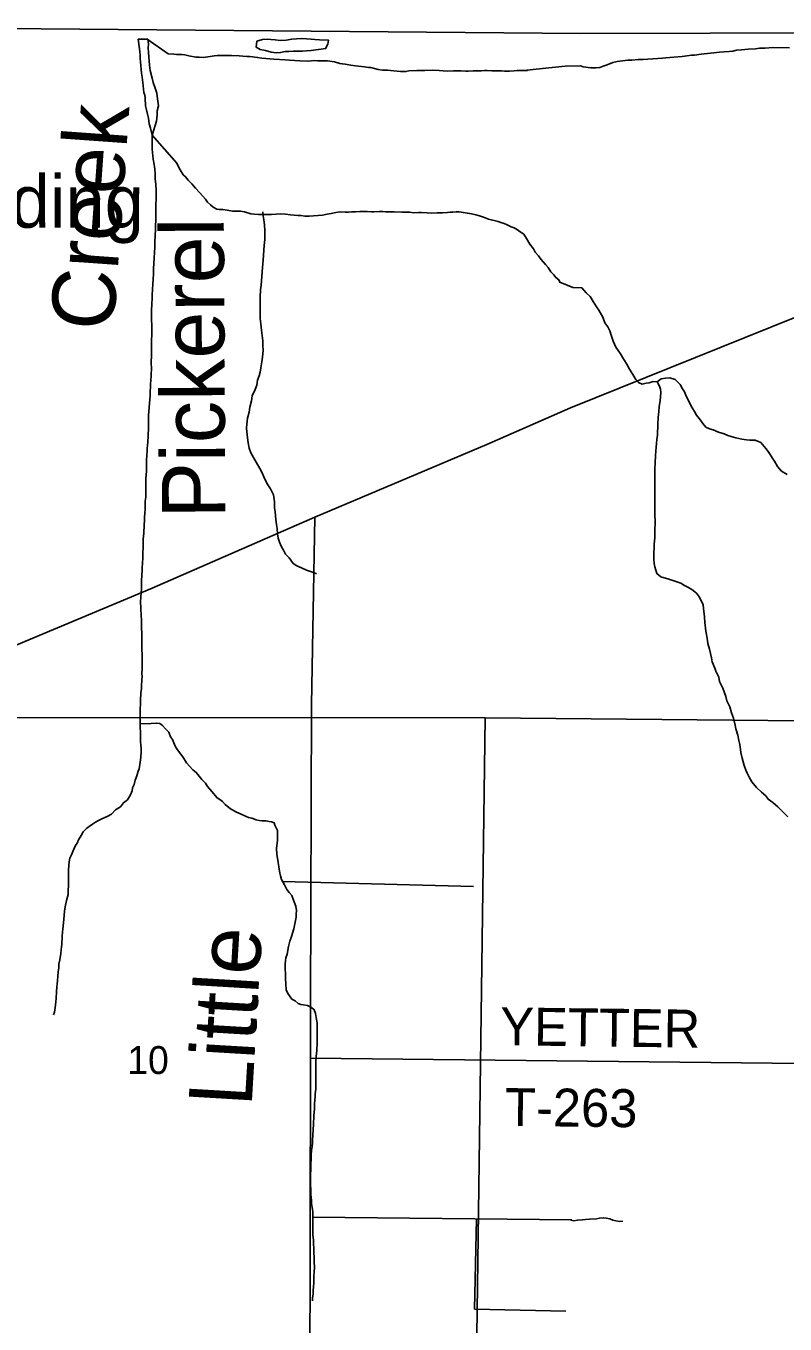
# Model space of a CAD drawing. Extents: x 1588073 to 2013523, y 1090242 to 1357120.
# Drawn here: x 1861270 to 1867279, y 1239704 to 1249974 of the extents above; entities that cross this region are included whole.
import ezdxf

# ---------------------------------------------------------------- set-up
doc = ezdxf.new("R2010")
doc.units = 0
for name, color, linetype in [('GM_X_Adjacent_County', 7, 'Continuous'), ('GM_X_County', 7, 'Continuous'), ('GM_X_Minor_Lake', 7, 'Continuous'), ('GM_X_Minor_River', 7, 'Continuous'), ('GM_X_Minor_River_Text', 7, 'Continuous'), ('GM_X_Section', 7, 'Continuous'), ('GM_X_Section_Text', 7, 'Continuous'), ('GM_X_Township', 7, 'Continuous'), ('GM_X_Township_Road', 7, 'Continuous'), ('GM_X_Township_Road_Text', 7, 'Continuous'), ('GM_X_Unincorporated_Text', 7, 'Continuous'), ('GM_X_US_Route', 7, 'Continuous')]:
    doc.layers.add(name, color=color, linetype=linetype)

msp = doc.modelspace()

# ---------------------------------------------------------------- linework, layer by layer
at = {"layer": 'GM_X_Adjacent_County'}
msp.add_lwpolyline([(1858948, 1249974), (1865663, 1249915), (1872836, 1249934)], dxfattribs=at)
at = {"layer": 'GM_X_County'}
msp.add_lwpolyline([(1858948, 1249974), (1865663, 1249915), (1872836, 1249934)], dxfattribs=at)
at = {"layer": 'GM_X_Minor_Lake'}
for points in [[(1863097, 1249855), (1863093, 1249806), (1863125, 1249789), (1863165, 1249780), (1863212, 1249768), (1863254, 1249763), (1863286, 1249764), (1863321, 1249771), (1863351, 1249772), (1863389, 1249775), (1863419, 1249776), (1863459, 1249775), (1863491, 1249778), (1863528, 1249781), (1863566, 1249786), (1863608, 1249791), (1863642, 1249796), (1863659, 1249830), (1863666, 1249861), (1863594, 1249864), (1863558, 1249867), (1863528, 1249871), (1863454, 1249874), (1863412, 1249873), (1863374, 1249870), (1863329, 1249861), (1863283, 1249858), (1863243, 1249864), (1863209, 1249867), (1863179, 1249869)], [(1863179, 1249869), (1863143, 1249866), (1863097, 1249855)]]:
    msp.add_lwpolyline(points, dxfattribs=at)
at = {"layer": 'GM_X_Minor_River'}
for p, q in [((1862234, 1249870), (1862158, 1249870)), ((1865210, 1249622), (1865358, 1249638)), ((1865358, 1249638), (1865538, 1249657)), ((1865538, 1249657), (1865661, 1249658)), ((1863302, 1243206), (1864813, 1243165)), ((1865592, 1240528), (1863540, 1240549)), ((1864821, 1239822), (1864837, 1240535)), ((1865543, 1239806), (1864821, 1239822)), ((1864821, 1239822), (1864821, 1239822))]:
    msp.add_line(p, q, dxfattribs=at)
for points in [[(1862158, 1249870), (1862168, 1249794), (1862172, 1249770), (1862175, 1249742), (1862175, 1249718), (1862177, 1249690), (1862185, 1249602), (1862190, 1249568), (1862194, 1249528), (1862204, 1249448), (1862210, 1249428), (1862214, 1249404), (1862217, 1249343), (1862225, 1249311), (1862233, 1249277), (1862239, 1249245), (1862245, 1249201), (1862256, 1249167), (1862268, 1249111)], [(1862158, 1249870), (1862159, 1249870)], [(1862229, 1249870), (1862397, 1249753), (1862441, 1249751), (1862461, 1249749), (1862505, 1249748), (1862527, 1249746), (1862559, 1249738), (1862616, 1249728), (1862640, 1249728), (1862674, 1249724), (1862728, 1249732), (1862760, 1249737), (1862784, 1249741), (1862896, 1249741), (1862958, 1249737), (1862986, 1249735), (1863022, 1249734), (1863042, 1249734), (1863103, 1249726), (1863137, 1249720), (1863201, 1249714), (1863233, 1249712), (1863323, 1249707), (1863357, 1249703), (1863437, 1249699), (1863506, 1249695), (1863554, 1249700), (1863578, 1249698), (1863656, 1249698), (1863712, 1249690), (1863754, 1249678), (1863774, 1249676), (1863796, 1249672), (1863841, 1249663), (1863879, 1249659), (1863925, 1249653), (1863949, 1249651), (1863981, 1249647), (1864001, 1249645), (1864059, 1249629), (1864093, 1249625), (1864135, 1249624), (1864155, 1249622), (1864208, 1249616), (1864236, 1249614), (1864278, 1249614), (1864300, 1249618), (1864364, 1249623), (1864428, 1249623), (1864490, 1249625), (1864542, 1249621), (1864604, 1249617), (1864654, 1249618), (1864678, 1249620), (1864713, 1249618), (1864751, 1249616), (1864771, 1249616), (1864811, 1249618), (1864831, 1249618), (1864855, 1249618), (1864877, 1249618), (1864901, 1249621), (1864921, 1249621), (1864959, 1249619), (1865035, 1249619), (1865059, 1249617), (1865099, 1249617), (1865135, 1249620), (1865158, 1249622), (1865222, 1249622), (1865239, 1249623)], [(1862268, 1249111), (1862304, 1249220), (1862308, 1249272), (1862310, 1249302), (1862318, 1249342), (1862311, 1249398), (1862306, 1249443), (1862294, 1249483), (1862277, 1249528), (1862270, 1249560), (1862253, 1249621), (1862247, 1249663), (1862246, 1249699), (1862243, 1249731), (1862241, 1249764), (1862238, 1249800), (1862239, 1249832), (1862234, 1249870)], [(1865661, 1249658), (1865681, 1249650), (1865741, 1249644), (1865781, 1249644), (1865813, 1249647), (1865840, 1249655), (1865870, 1249668), (1865916, 1249684), (1865949, 1249693), (1865991, 1249698), (1866035, 1249704), (1866067, 1249705), (1866117, 1249708), (1866156, 1249709), (1866192, 1249711), (1866272, 1249717), (1866308, 1249719), (1866336, 1249722), (1866399, 1249727), (1866465, 1249732), (1866539, 1249743), (1866563, 1249744), (1866614, 1249750), (1866690, 1249760), (1866716, 1249762), (1866760, 1249767), (1866798, 1249770), (1866837, 1249772), (1866865, 1249775), (1866895, 1249783), (1866933, 1249786), (1866987, 1249791), (1867044, 1249794), (1867076, 1249798), (1867118, 1249799), (1867184, 1249804), (1867315, 1249801)], [(1862268, 1249111), (1862270, 1249055), (1862269, 1248999), (1862273, 1248973), (1862277, 1248920), (1862285, 1248878), (1862289, 1248842), (1862292, 1248804), (1862294, 1248764), (1862298, 1248720), (1862300, 1248676), (1862301, 1248604), (1862299, 1248562), (1862299, 1248463), (1862296, 1248367), (1862292, 1248315), (1862290, 1248269), (1862289, 1248225), (1862285, 1248140), (1862283, 1248096), (1862281, 1248056), (1862280, 1248014), (1862278, 1247972), (1862274, 1247932), (1862272, 1247888), (1862268, 1247845), (1862269, 1247811), (1862267, 1247783), (1862265, 1247713), (1862266, 1247543), (1862264, 1247476), (1862264, 1247454), (1862264, 1247428), (1862263, 1247360), (1862261, 1247320), (1862263, 1247252), (1862261, 1247230), (1862260, 1247204), (1862256, 1247141), (1862256, 1247121), (1862252, 1247079), (1862252, 1247049), (1862249, 1246989), (1862243, 1246921), (1862241, 1246897), (1862239, 1246857), (1862240, 1246814), (1862240, 1246780), (1862238, 1246750), (1862238, 1246728), (1862234, 1246684), (1862232, 1246654), (1862230, 1246634), (1862230, 1246612), (1862225, 1246538), (1862223, 1246488), (1862223, 1246451), (1862221, 1246423), (1862220, 1246393), (1862220, 1246323), (1862220, 1246295), (1862218, 1246245), (1862214, 1246215), (1862213, 1246181), (1862213, 1246157), (1862211, 1246114), (1862209, 1246090), (1862209, 1246062), (1862205, 1246028), (1862204, 1245960), (1862200, 1245938), (1862198, 1245914), (1862198, 1245846), (1862196, 1245810), (1862195, 1245771), (1862193, 1245719), (1862191, 1245693), (1862189, 1245659), (1862187, 1245639), (1862187, 1245617), (1862186, 1245597), (1862184, 1245551)], [(1862268, 1249111), (1862464, 1248889), (1862484, 1248849), (1862514, 1248797), (1862534, 1248781), (1862554, 1248753), (1862583, 1248725), (1862613, 1248691), (1862645, 1248657), (1862671, 1248627), (1862691, 1248603), (1862708, 1248581), (1862732, 1248559), (1862752, 1248541), (1862780, 1248525), (1862800, 1248523), (1862828, 1248521), (1862862, 1248516), (1862906, 1248510), (1862966, 1248510), (1862999, 1248504), (1863051, 1248488)], [(1863571, 1245640), (1863538, 1245653), (1863492, 1245669), (1863452, 1245686), (1863415, 1245703), (1863385, 1245722), (1863354, 1245765), (1863325, 1245796), (1863310, 1245827), (1863291, 1245859), (1863276, 1245890), (1863267, 1245922), (1863262, 1245956), (1863259, 1245999), (1863254, 1246029), (1863249, 1246069), (1863242, 1246129), (1863237, 1246162), (1863237, 1246208), (1863230, 1246264), (1863206, 1246313), (1863179, 1246352), (1863152, 1246407), (1863139, 1246439), (1863122, 1246472), (1863093, 1246523), (1863070, 1246560), (1863051, 1246598), (1863038, 1246633), (1863029, 1246675), (1863023, 1246716), (1863018, 1246762), (1863017, 1246792), (1863018, 1246824), (1863023, 1246872), (1863036, 1246918), (1863042, 1246958), (1863055, 1247008), (1863062, 1247047), (1863084, 1247097), (1863097, 1247131), (1863104, 1247171), (1863117, 1247206), (1863124, 1247236), (1863129, 1247270), (1863138, 1247318), (1863143, 1247354), (1863147, 1247410), (1863146, 1247446), (1863145, 1247484), (1863135, 1247567), (1863129, 1247617), (1863124, 1247660), (1863123, 1247698), (1863125, 1247768), (1863125, 1247832), (1863126, 1247886), (1863131, 1247924), (1863137, 1247992), (1863143, 1248064), (1863147, 1248124), (1863150, 1248158), (1863153, 1248202), (1863156, 1248238), (1863160, 1248286), (1863161, 1248319), (1863160, 1248357), (1863159, 1248401), (1863154, 1248441), (1863149, 1248471), (1863144, 1248504)], [(1863051, 1248488), (1863077, 1248486), (1863111, 1248482), (1863215, 1248483), (1863287, 1248487), (1863325, 1248485), (1863363, 1248481), (1863394, 1248478), (1863422, 1248476), (1863448, 1248474), (1863478, 1248470), (1863512, 1248470), (1863546, 1248472), (1863582, 1248474), (1863618, 1248478), (1863654, 1248485), (1863686, 1248491), (1863724, 1248499), (1863760, 1248503), (1863796, 1248501), (1863824, 1248501), (1863848, 1248503), (1863878, 1248503), (1863913, 1248506), (1863971, 1248506), (1864005, 1248504), (1864025, 1248504), (1864067, 1248506), (1864095, 1248506), (1864115, 1248504), (1864161, 1248503), (1864185, 1248503), (1864245, 1248501), (1864309, 1248501), (1864337, 1248497), (1864378, 1248499), (1864402, 1248498), (1864446, 1248496), (1864478, 1248494), (1864526, 1248496), (1864568, 1248496), (1864606, 1248498), (1864628, 1248500), (1864648, 1248500), (1864676, 1248503), (1864698, 1248503), (1864732, 1248499), (1864764, 1248493), (1864798, 1248487), (1864831, 1248481), (1864859, 1248473), (1864893, 1248461), (1864931, 1248445), (1864953, 1248441), (1864987, 1248432), (1865007, 1248428), (1865029, 1248420), (1865055, 1248412), (1865079, 1248402), (1865110, 1248384), (1865136, 1248376), (1865162, 1248362), (1865182, 1248346), (1865210, 1248326), (1865232, 1248294), (1865259, 1248248), (1865289, 1248210), (1865301, 1248184), (1865327, 1248156), (1865347, 1248130), (1865384, 1248086), (1865404, 1248062), (1865424, 1248030), (1865448, 1248006), (1865464, 1247984), (1865489, 1247966), (1865497, 1247946), (1865600, 1247904)], [(1865600, 1247904), (1865671, 1247902), (1865705, 1247863), (1865737, 1247834), (1865760, 1247794), (1865787, 1247751), (1865805, 1247725), (1865836, 1247670), (1865853, 1247626), (1865877, 1247595), (1865892, 1247563), (1865902, 1247528), (1865919, 1247480), (1865940, 1247433), (1865976, 1247379), (1866003, 1247336), (1866026, 1247299), (1866048, 1247259), (1866073, 1247216), (1866097, 1247178), (1866120, 1247153), (1866148, 1247141), (1866180, 1247148), (1866204, 1247152), (1866235, 1247161), (1866267, 1247159), (1866284, 1247124), (1866294, 1247100), (1866295, 1247074), (1866293, 1247040), (1866290, 1247012), (1866283, 1246962), (1866279, 1246924), (1866274, 1246876), (1866273, 1246823), (1866271, 1246793), (1866270, 1246767), (1866268, 1246737), (1866265, 1246703), (1866262, 1246671), (1866260, 1246641), (1866255, 1246611), (1866253, 1246573), (1866250, 1246519), (1866249, 1246465), (1866248, 1246404), (1866249, 1246346), (1866248, 1246290), (1866249, 1246226), (1866248, 1246168), (1866249, 1246124), (1866249, 1246099), (1866250, 1246063), (1866252, 1246033), (1866249, 1245995), (1866248, 1245925), (1866245, 1245901), (1866243, 1245871), (1866242, 1245843), (1866240, 1245811), (1866239, 1245752), (1866242, 1245720), (1866248, 1245696), (1866255, 1245668), (1866265, 1245642), (1866295, 1245617), (1866359, 1245598), (1866454, 1245566), (1866482, 1245546), (1866510, 1245535), (1866540, 1245516), (1866579, 1245486), (1866603, 1245455), (1866630, 1245394), (1866634, 1245366), (1866642, 1245298), (1866644, 1245254), (1866653, 1245187), (1866656, 1245159), (1866665, 1245113), (1866667, 1245089), (1866680, 1245044), (1866697, 1244974), (1866701, 1244944), (1866724, 1244893), (1866731, 1244869), (1866755, 1244822), (1866760, 1244788), (1866787, 1244735), (1866810, 1244669), (1866818, 1244635), (1866841, 1244586), (1866856, 1244540), (1866870, 1244497), (1866883, 1244443), (1866890, 1244413), (1866905, 1244364), (1866913, 1244322), (1866920, 1244288), (1866926, 1244249), (1866929, 1244225)], [(1866267, 1247159), (1866297, 1247182), (1866333, 1247188), (1866368, 1247189), (1866409, 1247176), (1866449, 1247137), (1866466, 1247103), (1866484, 1247079), (1866499, 1247040), (1866519, 1247000), (1866536, 1246967), (1866562, 1246923), (1866579, 1246894), (1866609, 1246856), (1866628, 1246829), (1866652, 1246801), (1866682, 1246786), (1866710, 1246780), (1866753, 1246761), (1866797, 1246746), (1866827, 1246735), (1866853, 1246725), (1866889, 1246716), (1866937, 1246705), (1866975, 1246699), (1866999, 1246698), (1867043, 1246696), (1867087, 1246679), (1867126, 1246632), (1867146, 1246607), (1867162, 1246583), (1867177, 1246557), (1867195, 1246530), (1867218, 1246490), (1867252, 1246451), (1867295, 1246426)], [(1862184, 1245551), (1862184, 1245517), (1862182, 1245493), (1862180, 1245455), (1862178, 1245418), (1862179, 1245370), (1862183, 1245302), (1862185, 1245282), (1862185, 1245258), (1862185, 1245222), (1862188, 1245158), (1862189, 1244885), (1862187, 1244851), (1862189, 1244825), (1862188, 1244803), (1862186, 1244751), (1862184, 1244731), (1862180, 1244698), (1862180, 1244678), (1862178, 1244658), (1862176, 1244616), (1862173, 1244564), (1862173, 1244438), (1862176, 1244374), (1862176, 1244346), (1862178, 1244311), (1862180, 1244285), (1862182, 1244259), (1862182, 1244233), (1862179, 1244189), (1862173, 1244149), (1862167, 1244097), (1862159, 1244077), (1862147, 1244041), (1862135, 1244008), (1862126, 1243974), (1862114, 1243946), (1862110, 1243922), (1862098, 1243892), (1862074, 1243852), (1862042, 1243828), (1862018, 1243797), (1861980, 1243771), (1861948, 1243737), (1861914, 1243719), (1861894, 1243711), (1861866, 1243699), (1861840, 1243684), (1861820, 1243674), (1861796, 1243658), (1861770, 1243640), (1861751, 1243626), (1861723, 1243598), (1861707, 1243568), (1861687, 1243535), (1861675, 1243509), (1861661, 1243489), (1861649, 1243461), (1861629, 1243411), (1861617, 1243389), (1861612, 1243361), (1861606, 1243300), (1861606, 1243280), (1861608, 1243256), (1861608, 1243180), (1861605, 1243128), (1861605, 1243102), (1861591, 1243056), (1861581, 1243004), (1861575, 1242971), (1861572, 1242937), (1861568, 1242879), (1861562, 1242827), (1861560, 1242807), (1861558, 1242771), (1861555, 1242707), (1861551, 1242687), (1861549, 1242667), (1861545, 1242636), (1861539, 1242586), (1861531, 1242552), (1861530, 1242520), (1861526, 1242492), (1861520, 1242418), (1861516, 1242396), (1861514, 1242370), (1861511, 1242334), (1861509, 1242277), (1861507, 1242257), (1861503, 1242227), (1861495, 1242171), (1861489, 1242149)], [(1862173, 1244454), (1862261, 1244456), (1862301, 1244458), (1862330, 1244456), (1862352, 1244440), (1862374, 1244412), (1862400, 1244388), (1862414, 1244350), (1862430, 1244328), (1862451, 1244276), (1862465, 1244254), (1862493, 1244216), (1862511, 1244192), (1862542, 1244144), (1862590, 1244090), (1862618, 1244068), (1862640, 1244038), (1862662, 1244012), (1862691, 1243983), (1862707, 1243957), (1862741, 1243917), (1862783, 1243867), (1862804, 1243855), (1862826, 1243839), (1862848, 1243815), (1862890, 1243781), (1862936, 1243755), (1862973, 1243737), (1863007, 1243723), (1863033, 1243711), (1863057, 1243705), (1863093, 1243693), (1863117, 1243687), (1863137, 1243685), (1863169, 1243686), (1863195, 1243680), (1863215, 1243676), (1863235, 1243670), (1863240, 1243650), (1863260, 1243608), (1863260, 1243532), (1863258, 1243509), (1863254, 1243469), (1863255, 1243419), (1863263, 1243375), (1863271, 1243321), (1863280, 1243271), (1863286, 1243249), (1863294, 1243221), (1863316, 1243179), (1863336, 1243141), (1863354, 1243119), (1863375, 1243095), (1863389, 1243057), (1863407, 1243009), (1863411, 1242975), (1863409, 1242947), (1863408, 1242922), (1863402, 1242884), (1863390, 1242832), (1863372, 1242770), (1863358, 1242734), (1863349, 1242692), (1863337, 1242629), (1863327, 1242601), (1863325, 1242579), (1863323, 1242551), (1863324, 1242435), (1863326, 1242395), (1863330, 1242347), (1863344, 1242319), (1863375, 1242273), (1863401, 1242261), (1863425, 1242241), (1863445, 1242233), (1863465, 1242229), (1863499, 1242223), (1863531, 1242209), (1863551, 1242191), (1863562, 1242161), (1863568, 1242129), (1863574, 1242087), (1863575, 1241932), (1863573, 1241868), (1863566, 1241798), (1863566, 1241614), (1863565, 1241563), (1863559, 1241525), (1863559, 1241505), (1863553, 1241447), (1863553, 1241407), (1863548, 1241351), (1863546, 1241283), (1863539, 1241158), (1863537, 1241136), (1863535, 1241110), (1863531, 1241076), (1863529, 1241040), (1863527, 1241012), (1863526, 1240972), (1863524, 1240924)], [(1866929, 1244225), (1866940, 1244181), (1866955, 1244124), (1866969, 1244086), (1866980, 1244062), (1866996, 1244031), (1867015, 1243995), (1867053, 1243950), (1867092, 1243913), (1867126, 1243883), (1867146, 1243856), (1867181, 1243830), (1867223, 1243795), (1867266, 1243750), (1867300, 1243717)], [(1863524, 1240924), (1863522, 1240887), (1863522, 1240805), (1863525, 1240765), (1863525, 1240729), (1863527, 1240705), (1863531, 1240683), (1863531, 1240655), (1863537, 1240613), (1863540, 1240591), (1863540, 1240519), (1863542, 1240499), (1863542, 1240408), (1863545, 1240370), (1863549, 1240270), (1863551, 1240230), (1863552, 1240196), (1863554, 1240152), (1863552, 1240118), (1863550, 1240081), (1863550, 1240059), (1863548, 1240027), (1863546, 1240001), (1863543, 1239967), (1863543, 1239943), (1863539, 1239909), (1863539, 1239887)], [(1865996, 1240518), (1865968, 1240516), (1865940, 1240520), (1865916, 1240526), (1865892, 1240535), (1865864, 1240541), (1865840, 1240545), (1865810, 1240541), (1865786, 1240537), (1865730, 1240533), (1865700, 1240531), (1865672, 1240527), (1865636, 1240525), (1865608, 1240521), (1865584, 1240525)]]:
    msp.add_lwpolyline(points, dxfattribs=at)
at = {"layer": 'GM_X_Section'}
for points in [[(1859673, 1244504), (1864904, 1244501), (1864835, 1239222), (1859567, 1239243)], [(1864904, 1244501), (1870216, 1244449), (1870222, 1239161), (1864835, 1239222)]]:
    msp.add_lwpolyline(points, close=True, dxfattribs=at)
at = {"layer": 'GM_X_Township'}
msp.add_lwpolyline([(1872836, 1249934), (1865663, 1249915), (1858948, 1249974)], dxfattribs=at)
at = {"layer": 'GM_X_Township_Road'}
for points in [[(1863523, 1242230), (1863530, 1244602), (1863557, 1246089)], [(1863519, 1240409), (1863522, 1241807), (1863523, 1242229), (1863523, 1242230)], [(1863522, 1241807), (1868883, 1241749)], [(1863520, 1233929), (1863516, 1239173), (1863519, 1240409), (1863519, 1240409)]]:
    msp.add_lwpolyline(points, dxfattribs=at)
at = {"layer": 'GM_X_US_Route'}
msp.add_lwpolyline([(1856903, 1243207), (1856903, 1243207), (1858318, 1243826), (1859673, 1244420), (1860275, 1244679), (1861210, 1245082), (1862270, 1245526), (1863557, 1246089), (1864919, 1246663), (1865581, 1246952), (1868942, 1248306), (1872836, 1249934)], dxfattribs=at)

# ---------------------------------------------------------------- texts
at = {"layer": 'GM_X_Minor_River_Text'}
for s, height, rotation, p in [('Creek', 500.4, 85.9058, (1861962, 1247555)), ('Pickerel', 500.4, 90.2891, (1862848, 1246079)), ('Little', 500.3, 86.5973, (1863056, 1241419))]:
    msp.add_text(s, height=height, rotation=rotation, dxfattribs=at).set_placement(p)
at = {"layer": 'GM_X_Section_Text'}
msp.add_text('10', height=221, rotation=0, dxfattribs=at).set_placement((1862072, 1241682))
at = {"layer": 'GM_X_Township_Road_Text'}
for s, rotation, p in [('YETTER', 359.2813, (1865023, 1241910)), ('T-263', 359.4386, (1865061, 1241271))]:
    msp.add_text(s, height=300, rotation=rotation, dxfattribs=at).set_placement(p)
at = {"layer": 'GM_X_Unincorporated_Text'}
msp.add_text('Whites Landing', height=417, rotation=0, dxfattribs=at).set_placement((1858360, 1248378))

doc.saveas('drawing.dxf')
